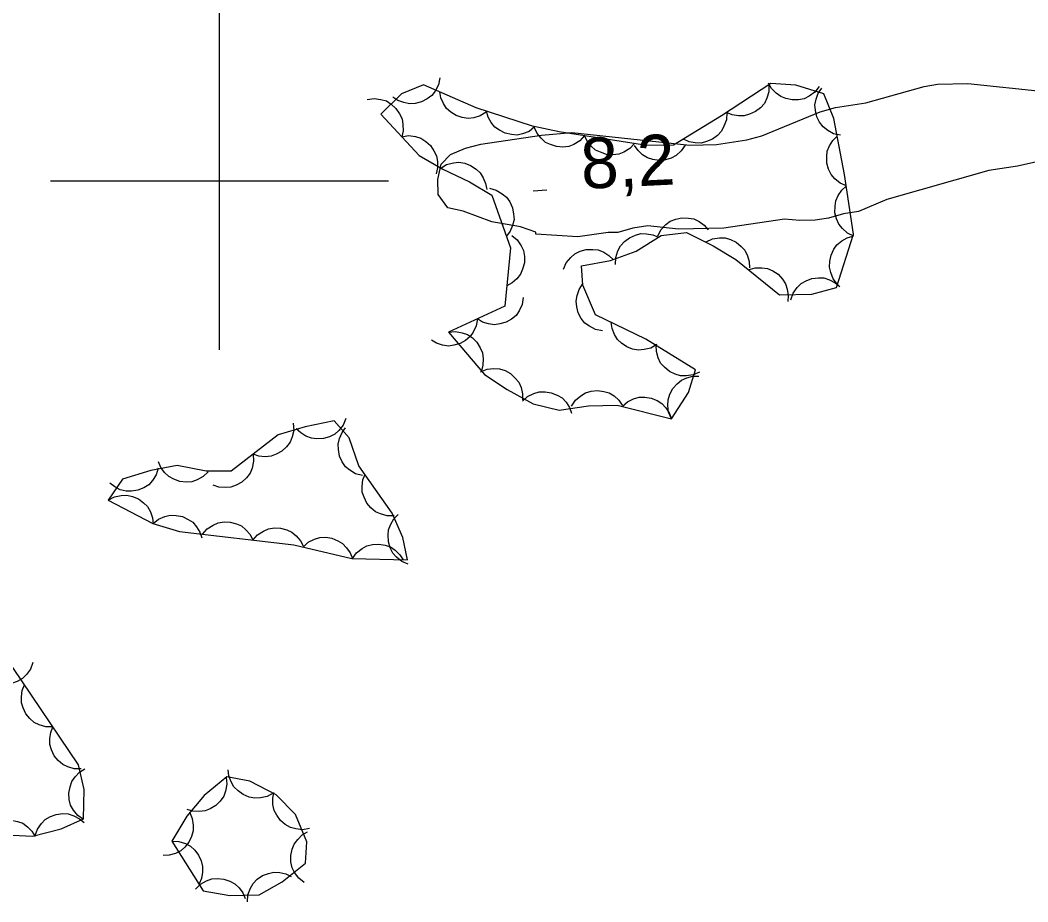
# Model space of a CAD drawing. Extents: x 336540 to 340074, y 5572036 to 5573747.
# Drawn here: x 337188.2 to 337247.9, y 5572957.3 to 5573009.5 of the extents above; entities that cross this region are included whole.
import ezdxf

# ---------------------------------------------------------------- set-up
doc = ezdxf.new("R2010")
doc.units = 0
for name, color, linetype in [('Niveau 2', 7, 'Continuous'), ('Niveau 3', 7, 'Continuous'), ('Niveau 44', 7, 'Continuous'), ('Niveau 61', 7, 'Continuous')]:
    doc.layers.add(name, color=color, linetype=linetype)

msp = doc.modelspace()

# ---------------------------------------------------------------- linework, layer by layer
at = {"layer": 'Niveau 2'}
for points in [[(337218.74, 5572996.84), (337218.74, 5572996.96), (337217.83, 5572997.27), (337216.13, 5572997.57), (337214.43, 5572998.21), (337213.53, 5572998.41), (337212.95, 5572999.19), (337212.93, 5573000.09), (337213.13, 5573000.99), (337213.68, 5573001.57), (337214.57, 5573001.93), (337215.47, 5573002.17), (337219.06, 5573002.7), (337220.86, 5573002.86), (337227.85, 5573002.12), (337229.42, 5573002.15), (337231.22, 5573002.42), (337232.11, 5573002.66), (337235.57, 5573004.09), (337236.47, 5573004.34), (337238.26, 5573004.61), (337241.73, 5573005.59), (337242.51, 5573005.72), (337244.31, 5573005.76), (337248.82, 5573005.3)], [(337248.92, 5573001.25), (337247.24, 5573000.87), (337245.55, 5573000.61), (337239.51, 5572998.89), (337237.84, 5572998.18), (337236.94, 5572998.05), (337236.05, 5572997.8), (337235.27, 5572997.67), (337234.37, 5572997.65), (337233.46, 5572997.74), (337229.87, 5572997.21), (337227.17, 5572997.15), (337225.37, 5572997.33), (337224.47, 5572997.2), (337223.58, 5572996.95), (337223.01, 5572996.94), (337221.22, 5572996.68), (337218.74, 5572996.84)]]:
    msp.add_lwpolyline(points, dxfattribs=at)
at = {"layer": 'Niveau 3'}
msp.add_line((337218.58, 5572999.42), (337219.38, 5572999.46), dxfattribs=at)
at = {"layer": 'Niveau 44'}
for points in [[(337213.05, 5573006.09), (337212.96, 5573005.68), (337212.77, 5573005.32), (337212.57, 5573005.06), (337212.29, 5573004.85), (337211.96, 5573004.68), (337211.59, 5573004.59), (337211.26, 5573004.56), (337210.92, 5573004.63), (337210.57, 5573004.76), (337210.27, 5573004.96)], [(337213.56, 5572991.04), (337215.69, 5572988.54), (337217.03, 5572987.65), (337218.57, 5572986.8), (337220.11, 5572986.43), (337221.84, 5572986.69), (337223.54, 5572986.72), (337226.76, 5572985.92), (337227.77, 5572987.48), (337228.19, 5572988.82), (337225.25, 5572990.62), (337222.27, 5572992.06), (337221.51, 5572993.83), (337221.44, 5572994.97), (337223.15, 5572995.29), (337224.68, 5572995.83), (337226.16, 5572996.77), (337227.66, 5572996.95), (337229.22, 5572996.15), (337230.58, 5572995.34), (337233.15, 5572993.25), (337235.07, 5572993.29), (337236.54, 5572993.69), (337237.54, 5572996.85), (337237, 5573000.37), (337236.37, 5573003.7), (337235.79, 5573005.15), (337234.13, 5573005.67), (337232.65, 5573005.77), (337229.72, 5573003.85), (337226.88, 5573002.11), (337225.31, 5573002.1), (337220.11, 5573002.91), (337218.54, 5573003.23), (337215.2, 5573004.33), (337212.07, 5573005.69), (337210.77, 5573005.16), (337209.55, 5573003.94), (337211.82, 5573001.5), (337213.22, 5573000.69), (337214.81, 5572999.95), (337216.13, 5572999.15), (337217.24, 5572996.04), (337216.89, 5572992.58), (337213.56, 5572991.04)], [(337232.53, 5573005.69), (337232.53, 5573005.28), (337232.4, 5573004.89), (337232.26, 5573004.59), (337232.03, 5573004.33), (337231.74, 5573004.1), (337231.38, 5573003.95), (337231.07, 5573003.85), (337230.72, 5573003.85), (337230.36, 5573003.91), (337230.02, 5573004.05)], [(337235.5, 5573005.58), (337235.25, 5573005.25), (337234.91, 5573005.01), (337234.62, 5573004.86), (337234.28, 5573004.79), (337233.91, 5573004.79), (337233.53, 5573004.88), (337233.23, 5573004.99), (337232.95, 5573005.2), (337232.69, 5573005.47), (337232.51, 5573005.78)], [(337236.77, 5573002.7), (337236.36, 5573002.79), (337236.01, 5573002.99), (337235.74, 5573003.19), (337235.53, 5573003.47), (337235.37, 5573003.8), (337235.28, 5573004.17), (337235.25, 5573004.5), (337235.32, 5573004.84), (337235.45, 5573005.19), (337235.66, 5573005.49)], [(337215.79, 5573004.07), (337215.44, 5573003.85), (337215.05, 5573003.74), (337214.72, 5573003.69), (337214.37, 5573003.75), (337214.02, 5573003.87), (337213.7, 5573004.07), (337213.45, 5573004.28), (337213.26, 5573004.58), (337213.11, 5573004.91), (337213.04, 5573005.27)], [(337208.74, 5573004.81), (337209.15, 5573004.87), (337209.56, 5573004.82), (337209.88, 5573004.73), (337210.17, 5573004.54), (337210.45, 5573004.29), (337210.66, 5573003.97), (337210.81, 5573003.68), (337210.86, 5573003.33), (337210.87, 5573002.96), (337210.79, 5573002.61)], [(337218.66, 5573003.19), (337218.33, 5573002.93), (337217.95, 5573002.79), (337217.63, 5573002.71), (337217.28, 5573002.74), (337216.92, 5573002.82), (337216.58, 5573003), (337216.31, 5573003.18), (337216.09, 5573003.46), (337215.91, 5573003.78), (337215.81, 5573004.13)], [(337230.03, 5573004.04), (337230.01, 5573003.62), (337229.87, 5573003.24), (337229.72, 5573002.94), (337229.48, 5573002.69), (337229.18, 5573002.47), (337228.83, 5573002.33), (337228.51, 5573002.24), (337228.16, 5573002.25), (337227.8, 5573002.32), (337227.47, 5573002.47)], [(337221.62, 5573002.68), (337221.33, 5573002.37), (337220.98, 5573002.16), (337220.68, 5573002.04), (337220.33, 5573002), (337219.96, 5573002.03), (337219.59, 5573002.15), (337219.3, 5573002.28), (337219.04, 5573002.52), (337218.81, 5573002.81), (337218.65, 5573003.14)], [(337210.79, 5573002.61), (337211.2, 5573002.68), (337211.6, 5573002.62), (337211.92, 5573002.53), (337212.22, 5573002.34), (337212.49, 5573002.1), (337212.7, 5573001.77), (337212.85, 5573001.48), (337212.91, 5573001.14), (337212.91, 5573000.77), (337212.83, 5573000.42)], [(337224.58, 5573002.21), (337224.3, 5573001.91), (337223.95, 5573001.7), (337223.64, 5573001.58), (337223.29, 5573001.54), (337222.92, 5573001.57), (337222.56, 5573001.69), (337222.26, 5573001.82), (337222, 5573002.06), (337221.77, 5573002.35), (337221.62, 5573002.68)], [(337237.13, 5572999.7), (337236.74, 5572999.86), (337236.43, 5573000.12), (337236.21, 5573000.37), (337236.06, 5573000.69), (337235.96, 5573001.04), (337235.95, 5573001.43), (337235.98, 5573001.75), (337236.12, 5573002.08), (337236.31, 5573002.39), (337236.57, 5573002.64)], [(337227.57, 5573002.11), (337227.34, 5573001.77), (337227.03, 5573001.51), (337226.75, 5573001.34), (337226.41, 5573001.24), (337226.04, 5573001.21), (337225.66, 5573001.27), (337225.35, 5573001.36), (337225.05, 5573001.55), (337224.78, 5573001.8), (337224.57, 5573002.1)], [(337213.1, 5573000.75), (337213.45, 5573000.96), (337213.85, 5573001.06), (337214.18, 5573001.1), (337214.52, 5573001.04), (337214.87, 5573000.91), (337215.19, 5573000.69), (337215.43, 5573000.48), (337215.62, 5573000.18), (337215.76, 5572999.84), (337215.82, 5572999.48)], [(337215.98, 5572999.56), (337216.39, 5572999.45), (337216.74, 5572999.24), (337216.99, 5572999.04), (337217.19, 5572998.75), (337217.35, 5572998.41), (337217.41, 5572998.03), (337217.44, 5572997.71), (337217.35, 5572997.36), (337217.21, 5572997.02), (337216.99, 5572996.73)], [(337237.56, 5572996.73), (337237.18, 5572996.91), (337236.88, 5572997.18), (337236.67, 5572997.43), (337236.53, 5572997.75), (337236.44, 5572998.11), (337236.45, 5572998.5), (337236.49, 5572998.82), (337236.63, 5572999.14), (337236.84, 5572999.45), (337237.1, 5572999.69)], [(337225.95, 5572996.75), (337226.15, 5572997.12), (337226.43, 5572997.41), (337226.69, 5572997.61), (337227.02, 5572997.74), (337227.38, 5572997.82), (337227.76, 5572997.8), (337228.08, 5572997.75), (337228.4, 5572997.59), (337228.7, 5572997.37), (337228.93, 5572997.1)], [(337217.31, 5572996.77), (337217.63, 5572996.5), (337217.86, 5572996.16), (337218, 5572995.87), (337218.06, 5572995.52), (337218.05, 5572995.15), (337217.95, 5572994.78), (337217.83, 5572994.48), (337217.61, 5572994.2), (337217.33, 5572993.96), (337217.01, 5572993.79)], [(337223.45, 5572995.05), (337223.46, 5572995.47), (337223.59, 5572995.85), (337223.74, 5572996.15), (337223.98, 5572996.41), (337224.27, 5572996.63), (337224.63, 5572996.78), (337224.94, 5572996.88), (337225.29, 5572996.87), (337225.66, 5572996.8), (337225.99, 5572996.66)], [(337228.82, 5572996.39), (337229.19, 5572996.57), (337229.6, 5572996.63), (337229.93, 5572996.63), (337230.26, 5572996.53), (337230.6, 5572996.37), (337230.89, 5572996.12), (337231.11, 5572995.89), (337231.27, 5572995.57), (337231.37, 5572995.22), (337231.39, 5572994.86)], [(337236.6, 5572993.87), (337236.34, 5572994.2), (337236.19, 5572994.58), (337236.11, 5572994.9), (337236.13, 5572995.25), (337236.21, 5572995.61), (337236.38, 5572995.95), (337236.56, 5572996.22), (337236.84, 5572996.45), (337237.16, 5572996.63), (337237.5, 5572996.73)], [(337220.37, 5572994.77), (337220.53, 5572995.15), (337220.8, 5572995.46), (337221.04, 5572995.68), (337221.36, 5572995.83), (337221.72, 5572995.93), (337222.1, 5572995.94), (337222.42, 5572995.91), (337222.75, 5572995.77), (337223.06, 5572995.58), (337223.32, 5572995.32)], [(337231.31, 5572994.74), (337231.71, 5572994.86), (337232.12, 5572994.86), (337232.45, 5572994.82), (337232.77, 5572994.67), (337233.07, 5572994.47), (337233.33, 5572994.18), (337233.52, 5572993.91), (337233.62, 5572993.58), (337233.67, 5572993.21), (337233.64, 5572992.85)], [(337233.83, 5572992.95), (337233.96, 5572993.35), (337234.2, 5572993.68), (337234.43, 5572993.92), (337234.73, 5572994.09), (337235.08, 5572994.22), (337235.46, 5572994.26), (337235.79, 5572994.26), (337236.12, 5572994.15), (337236.45, 5572993.97), (337236.72, 5572993.74)], [(337222.67, 5572991.12), (337222.26, 5572991.2), (337221.9, 5572991.39), (337221.63, 5572991.58), (337221.42, 5572991.86), (337221.24, 5572992.18), (337221.15, 5572992.55), (337221.11, 5572992.88), (337221.17, 5572993.22), (337221.3, 5572993.57), (337221.49, 5572993.88)], [(337217.99, 5572993.09), (337217.92, 5572992.68), (337217.75, 5572992.31), (337217.56, 5572992.04), (337217.29, 5572991.81), (337216.97, 5572991.63), (337216.6, 5572991.53), (337216.28, 5572991.48), (337215.93, 5572991.53), (337215.58, 5572991.64), (337215.27, 5572991.83)], [(337215.27, 5572991.83), (337215.2, 5572991.42), (337215.02, 5572991.05), (337214.84, 5572990.78), (337214.57, 5572990.55), (337214.25, 5572990.37), (337213.88, 5572990.27), (337213.56, 5572990.22), (337213.21, 5572990.27), (337212.85, 5572990.39), (337212.55, 5572990.57)], [(337225.89, 5572990.31), (337225.53, 5572990.1), (337225.14, 5572990.01), (337224.81, 5572989.97), (337224.46, 5572990.04), (337224.12, 5572990.17), (337223.8, 5572990.4), (337223.56, 5572990.61), (337223.38, 5572990.91), (337223.24, 5572991.26), (337223.19, 5572991.61)], [(337213.56, 5572991.04), (337213.98, 5572991.09), (337214.37, 5572991.01), (337214.69, 5572990.91), (337214.98, 5572990.71), (337215.24, 5572990.45), (337215.44, 5572990.12), (337215.57, 5572989.82), (337215.62, 5572989.47), (337215.6, 5572989.1), (337215.51, 5572988.76)], [(337228.42, 5572988.68), (337228.04, 5572988.51), (337227.63, 5572988.45), (337227.3, 5572988.46), (337226.97, 5572988.56), (337226.64, 5572988.72), (337226.35, 5572988.97), (337226.12, 5572989.21), (337225.98, 5572989.53), (337225.88, 5572989.89), (337225.86, 5572990.25)], [(337215.45, 5572988.7), (337215.84, 5572988.86), (337216.24, 5572988.89), (337216.57, 5572988.88), (337216.91, 5572988.77), (337217.23, 5572988.59), (337217.51, 5572988.33), (337217.72, 5572988.08), (337217.86, 5572987.76), (337217.95, 5572987.4), (337217.95, 5572987.04)], [(337226.76, 5572985.92), (337226.59, 5572986.3), (337226.55, 5572986.71), (337226.56, 5572987.04), (337226.67, 5572987.37), (337226.84, 5572987.7), (337227.1, 5572987.98), (337227.35, 5572988.2), (337227.67, 5572988.34), (337228.03, 5572988.43), (337228.39, 5572988.44)], [(337220.85, 5572986.67), (337221.08, 5572987.02), (337221.39, 5572987.28), (337221.67, 5572987.46), (337222.01, 5572987.56), (337222.38, 5572987.6), (337222.76, 5572987.54), (337223.07, 5572987.46), (337223.37, 5572987.27), (337223.65, 5572987.02), (337223.85, 5572986.73)], [(337217.94, 5572986.95), (337218.24, 5572987.23), (337218.61, 5572987.41), (337218.93, 5572987.51), (337219.28, 5572987.52), (337219.64, 5572987.46), (337220, 5572987.31), (337220.28, 5572987.15), (337220.52, 5572986.9), (337220.73, 5572986.59), (337220.85, 5572986.25)], [(337223.85, 5572986.64), (337224.16, 5572986.92), (337224.52, 5572987.1), (337224.84, 5572987.19), (337225.19, 5572987.2), (337225.56, 5572987.14), (337225.91, 5572986.99), (337226.19, 5572986.83), (337226.43, 5572986.57), (337226.63, 5572986.26), (337226.76, 5572985.92)], [(337207.49, 5572985.93), (337207.33, 5572985.54), (337207.07, 5572985.23), (337206.83, 5572985.01), (337206.51, 5572984.85), (337206.16, 5572984.74), (337205.77, 5572984.73), (337205.45, 5572984.76), (337205.12, 5572984.89), (337204.81, 5572985.08), (337204.55, 5572985.33)], [(337193.42, 5572981.1), (337196.06, 5572979.71), (337197.63, 5572979.25), (337204.41, 5572978.45), (337207.83, 5572977.65), (337211.13, 5572977.56), (337210.86, 5572978.89), (337210.23, 5572980.33), (337208.26, 5572983.14), (337207.68, 5572984.79), (337206.8, 5572985.79), (337205.08, 5572985.44), (337203.48, 5572984.96), (337200.69, 5572982.81), (337199.21, 5572982.81), (337197.5, 5572983.15), (337195.93, 5572982.86), (337194.26, 5572982.34), (337193.42, 5572981.1)], [(337204.37, 5572985.65), (337204.4, 5572985.23), (337204.3, 5572984.84), (337204.19, 5572984.53), (337203.97, 5572984.25), (337203.7, 5572984), (337203.36, 5572983.82), (337203.06, 5572983.7), (337202.71, 5572983.67), (337202.34, 5572983.7), (337202, 5572983.82)], [(337208.47, 5572982.55), (337208.06, 5572982.66), (337207.72, 5572982.87), (337207.46, 5572983.08), (337207.26, 5572983.37), (337207.11, 5572983.71), (337207.04, 5572984.09), (337207.02, 5572984.41), (337207.11, 5572984.75), (337207.26, 5572985.1), (337207.47, 5572985.38)], [(337202, 5572983.82), (337202.02, 5572983.4), (337201.93, 5572983), (337201.81, 5572982.7), (337201.6, 5572982.42), (337201.32, 5572982.17), (337200.99, 5572981.99), (337200.68, 5572981.87), (337200.33, 5572981.84), (337199.96, 5572981.87), (337199.62, 5572981.99)], [(337196.38, 5572983), (337196.26, 5572982.6), (337196.03, 5572982.26), (337195.81, 5572982.01), (337195.52, 5572981.83), (337195.17, 5572981.69), (337194.79, 5572981.64), (337194.47, 5572981.63), (337194.13, 5572981.72), (337193.8, 5572981.88), (337193.51, 5572982.11)], [(337199.34, 5572982.78), (337199.04, 5572982.49), (337198.68, 5572982.3), (337198.37, 5572982.19), (337198.02, 5572982.17), (337197.65, 5572982.21), (337197.29, 5572982.34), (337197, 5572982.49), (337196.75, 5572982.74), (337196.53, 5572983.04), (337196.39, 5572983.37)], [(337210.34, 5572980.18), (337209.92, 5572980.17), (337209.53, 5572980.28), (337209.23, 5572980.41), (337208.96, 5572980.64), (337208.72, 5572980.92), (337208.56, 5572981.27), (337208.45, 5572981.58), (337208.44, 5572981.93), (337208.49, 5572982.3), (337208.62, 5572982.63)], [(337193.42, 5572981.1), (337193.79, 5572981.3), (337194.19, 5572981.38), (337194.52, 5572981.4), (337194.86, 5572981.32), (337195.2, 5572981.18), (337195.5, 5572980.94), (337195.74, 5572980.72), (337195.91, 5572980.41), (337196.03, 5572980.06), (337196.07, 5572979.7)], [(337196.08, 5572979.71), (337196.4, 5572979.97), (337196.77, 5572980.13), (337197.09, 5572980.21), (337197.44, 5572980.2), (337197.81, 5572980.13), (337198.15, 5572979.96), (337198.43, 5572979.79), (337198.65, 5572979.52), (337198.84, 5572979.2), (337198.95, 5572978.86)], [(337211.18, 5572977.31), (337210.8, 5572977.47), (337210.48, 5572977.72), (337210.26, 5572977.97), (337210.1, 5572978.28), (337210, 5572978.64), (337209.98, 5572979.02), (337210.01, 5572979.34), (337210.14, 5572979.67), (337210.33, 5572979.99), (337210.58, 5572980.25)], [(337199, 5572979.09), (337199.27, 5572979.4), (337199.62, 5572979.62), (337199.92, 5572979.76), (337200.27, 5572979.81), (337200.64, 5572979.8), (337201, 5572979.69), (337201.3, 5572979.57), (337201.57, 5572979.34), (337201.81, 5572979.06), (337201.98, 5572978.74)], [(337201.98, 5572978.74), (337202.25, 5572979.05), (337202.6, 5572979.27), (337202.9, 5572979.41), (337203.25, 5572979.46), (337203.61, 5572979.45), (337203.98, 5572979.34), (337204.28, 5572979.21), (337204.55, 5572978.99), (337204.79, 5572978.7), (337204.96, 5572978.39)], [(337204.95, 5572978.32), (337205.26, 5572978.61), (337205.62, 5572978.78), (337205.94, 5572978.89), (337206.29, 5572978.9), (337206.65, 5572978.85), (337207.01, 5572978.7), (337207.29, 5572978.54), (337207.53, 5572978.28), (337207.74, 5572977.98), (337207.87, 5572977.64)], [(337207.87, 5572977.65), (337208.11, 5572977.99), (337208.44, 5572978.24), (337208.72, 5572978.4), (337209.07, 5572978.48), (337209.43, 5572978.5), (337209.81, 5572978.43), (337210.12, 5572978.33), (337210.41, 5572978.13), (337210.68, 5572977.87), (337210.87, 5572977.57)], [(337188.96, 5572971.49), (337188.82, 5572971.1), (337188.57, 5572970.77), (337188.34, 5572970.54), (337188.03, 5572970.37), (337187.68, 5572970.25), (337187.3, 5572970.22), (337186.98, 5572970.23), (337186.64, 5572970.34), (337186.32, 5572970.52), (337186.05, 5572970.76)], [(337179.95, 5572967.95), (337181.76, 5572964.85), (337184.35, 5572962.8), (337185.76, 5572961.99), (337187.35, 5572961.28), (337188.93, 5572961.2), (337190.63, 5572961.65), (337191.95, 5572962.23), (337191.99, 5572963.97), (337191.66, 5572965.44), (337187.76, 5572971.19), (337184.36, 5572970.34), (337181.26, 5572968.74), (337179.95, 5572967.95)], [(337190.14, 5572967.68), (337189.72, 5572967.68), (337189.33, 5572967.8), (337189.03, 5572967.94), (337188.77, 5572968.17), (337188.53, 5572968.45), (337188.37, 5572968.8), (337188.27, 5572969.11), (337188.27, 5572969.46), (337188.32, 5572969.83), (337188.45, 5572970.17)], [(337191.82, 5572965.2), (337191.4, 5572965.2), (337191.02, 5572965.32), (337190.72, 5572965.45), (337190.45, 5572965.69), (337190.22, 5572965.97), (337190.06, 5572966.32), (337189.95, 5572966.63), (337189.95, 5572966.98), (337190.01, 5572967.35), (337190.14, 5572967.68)], [(337191.95, 5572962.19), (337191.61, 5572962.43), (337191.36, 5572962.75), (337191.19, 5572963.04), (337191.11, 5572963.38), (337191.09, 5572963.75), (337191.16, 5572964.12), (337191.26, 5572964.44), (337191.46, 5572964.73), (337191.72, 5572964.99), (337192.02, 5572965.19)], [(337203.18, 5572963.75), (337202.82, 5572963.55), (337202.42, 5572963.47), (337202.09, 5572963.45), (337201.75, 5572963.52), (337201.4, 5572963.67), (337201.1, 5572963.9), (337200.86, 5572964.12), (337200.69, 5572964.43), (337200.56, 5572964.78), (337200.52, 5572965.13)], [(337197.18, 5572960.91), (337199.04, 5572957.98), (337200.61, 5572957.69), (337202.36, 5572957.73), (337203.72, 5572958.51), (337205.09, 5572959.6), (337205.17, 5572960.88), (337204.51, 5572962.5), (337203.36, 5572963.66), (337201.8, 5572964.47), (337200.44, 5572964.73), (337199.1, 5572963.62), (337198.07, 5572962.39), (337197.18, 5572960.91)], [(337200.4, 5572964.69), (337200.44, 5572964.28), (337200.36, 5572963.88), (337200.25, 5572963.57), (337200.05, 5572963.28), (337199.78, 5572963.02), (337199.45, 5572962.83), (337199.15, 5572962.7), (337198.8, 5572962.66), (337198.43, 5572962.68), (337198.09, 5572962.78)], [(337205.33, 5572961.67), (337204.92, 5572961.59), (337204.52, 5572961.64), (337204.2, 5572961.72), (337203.89, 5572961.89), (337203.61, 5572962.13), (337203.39, 5572962.45), (337203.23, 5572962.73), (337203.16, 5572963.08), (337203.15, 5572963.45), (337203.22, 5572963.8)], [(337189.08, 5572961.24), (337189.22, 5572961.63), (337189.46, 5572961.96), (337189.69, 5572962.2), (337189.99, 5572962.38), (337190.34, 5572962.5), (337190.72, 5572962.54), (337191.05, 5572962.53), (337191.38, 5572962.42), (337191.71, 5572962.24), (337191.98, 5572962.01)], [(337198.22, 5572962.64), (337198.39, 5572962.26), (337198.45, 5572961.86), (337198.45, 5572961.52), (337198.35, 5572961.19), (337198.19, 5572960.86), (337197.94, 5572960.56), (337197.71, 5572960.34), (337197.39, 5572960.19), (337197.03, 5572960.09), (337196.67, 5572960.07)], [(337186.09, 5572961.34), (337186.34, 5572961.68), (337186.67, 5572961.92), (337186.96, 5572962.07), (337187.31, 5572962.15), (337187.67, 5572962.16), (337188.05, 5572962.08), (337188.36, 5572961.97), (337188.64, 5572961.77), (337188.9, 5572961.5), (337189.09, 5572961.19)], [(337205.02, 5572958.47), (337204.69, 5572958.72), (337204.45, 5572959.05), (337204.3, 5572959.34), (337204.23, 5572959.69), (337204.22, 5572960.06), (337204.31, 5572960.43), (337204.42, 5572960.74), (337204.63, 5572961.02), (337204.9, 5572961.28), (337205.21, 5572961.46)], [(337197.18, 5572960.91), (337197.6, 5572960.9), (337197.98, 5572960.77), (337198.28, 5572960.62), (337198.54, 5572960.38), (337198.76, 5572960.09), (337198.91, 5572959.74), (337199, 5572959.42), (337199, 5572959.07), (337198.93, 5572958.71), (337198.79, 5572958.38)], [(337201.65, 5572957.32), (337201.68, 5572957.74), (337201.83, 5572958.12), (337201.99, 5572958.41), (337202.24, 5572958.66), (337202.54, 5572958.87), (337202.9, 5572959), (337203.22, 5572959.08), (337203.57, 5572959.06), (337203.93, 5572958.97), (337204.25, 5572958.82)], [(337198.58, 5572958.07), (337198.87, 5572958.36), (337199.23, 5572958.56), (337199.54, 5572958.68), (337199.89, 5572958.7), (337200.25, 5572958.67), (337200.61, 5572958.54), (337200.91, 5572958.39), (337201.16, 5572958.15), (337201.38, 5572957.85), (337201.53, 5572957.52)]]:
    msp.add_lwpolyline(points, dxfattribs=at)
at = {"layer": 'Niveau 61'}
for points in [[(337200, 5572990), (337200, 5573010)], [(337190, 5573000), (337210, 5573000)]]:
    msp.add_lwpolyline(points, dxfattribs=at)

# ---------------------------------------------------------------- texts
at = {"layer": 'Niveau 3'}
msp.add_text('8,2    ', height=3, rotation=2.7712, dxfattribs=at).set_placement((337221.46, 5572999.52))

doc.saveas('drawing.dxf')
